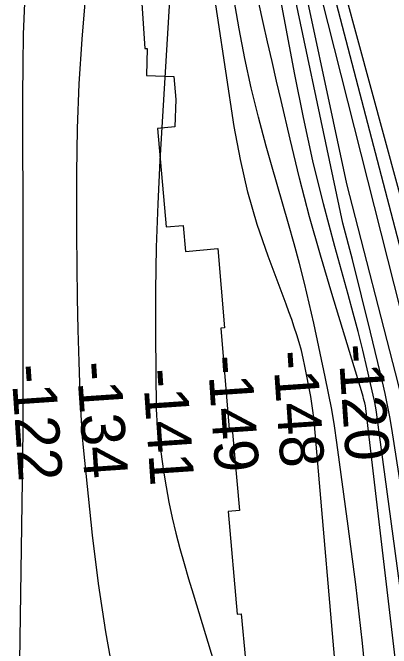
# Model space of a CAD drawing. Extents: x 3392644 to 3430565, y 576657 to 602123.
# Drawn here: x 3403457 to 3404035, y 588688 to 589658 of the extents above; entities that cross this region are included whole.
import ezdxf

# ---------------------------------------------------------------- set-up
doc = ezdxf.new("R2010")
doc.units = 0
for name, color, linetype in [('V-RIVR-RANG', 7, 'Continuous'), ('V-RRAP-RVMT', 7, 'Continuous'), ('V-TOPO-MAJR', 7, 'Continuous'), ('V-TOPO-MINR', 7, 'Continuous')]:
    doc.layers.add(name, color=color, linetype=linetype)

msp = doc.modelspace()

# ---------------------------------------------------------------- linework, layer by layer
at = {"layer": 'V-RRAP-RVMT'}
for points in [[(3403567.13, 589940.24), (3403585.13, 589939.62), (3403580.79, 589814.67), (3403633.33, 589812.87), (3403628.99, 589687.93), (3403653.52, 589687.1), (3403659.07, 589602.89), (3403662.64, 589603.12), (3403661.23, 589561.75), (3403703.18, 589560.26), (3403705.99, 589524.96), (3403704.54, 589483.18), (3403677.99, 589480.8), (3403691.26, 589330.63)], [(3403691.26, 589330.63), (3403717.51, 589332.95), (3403721.16, 589293.32), (3403770.48, 589297.84), (3403780.19, 589176.54), (3403775.05, 589176.13), (3403787.45, 589022.26)], [(3403787.45, 589022.26), (3403792.38, 589022.68), (3403803.19, 588898.22), (3403786.28, 588896.81), (3403799.65, 588740.17), (3403806.01, 588740.69), (3403819.31, 588600), (3403827.82, 588600.79), (3403839.96, 588478.66), (3403836.05, 588478.36), (3403842.05, 588412), (3403841.46, 588370.48), (3403845.81, 588370.41), (3403847.95, 588346.75), (3403851.9, 588347.11), (3403850.52, 588235.82), (3403853.6, 588235.78), (3403853.98, 588224.01), (3403853.17, 588106.09), (3403858.71, 588106.05)]]:
    msp.add_lwpolyline(points, dxfattribs=at)
at = {"layer": 'V-TOPO-MAJR'}
msp.add_lwpolyline([(3404173.2, 587874.91), (3404168.19, 587940.69), (3404163.05, 588006.46), (3404157.32, 588078.46), (3404154.79, 588108.21), (3404152.06, 588137.93), (3404149.01, 588167.63), (3404145.75, 588197.31), (3404116.67, 588450.04), (3404104.33, 588551.8), (3404091.19, 588653.46), (3404076.83, 588754.96), (3404061.66, 588856.34), (3404035.69, 589023.02), (3404032.67, 589040.94), (3404029.36, 589058.8), (3404025.61, 589076.57), (3404021.56, 589094.29), (3404003.26, 589170.09), (3403989.61, 589225.61), (3403975.66, 589281.05), (3403961.25, 589336.37), (3403866.66, 589781.55)], dxfattribs=at)
at = {"layer": 'V-TOPO-MINR'}
for points in [[(3404072.07, 588606.1), (3404013.49, 589040), (3404012.21, 589048.58), (3404010.78, 589057.13), (3404009.11, 589065.63), (3404007.28, 589074.11), (3403998.06, 589114.18), (3403991.31, 589142.62), (3403984.3, 589170.99), (3403976.91, 589199.27), (3403969.26, 589227.48), (3403948.76, 589301.06), (3403931.52, 589366.21), (3403915.41, 589431.63), (3403901.01, 589497.44), (3403887.74, 589563.51), (3403837.58, 589831.25)], [(3404264.25, 587807.55), (3404260.8, 587890.44), (3404255.65, 587973.29), (3404246.66, 588089.13), (3404244.46, 588113.99), (3404241.9, 588138.81), (3404238.8, 588163.57), (3404235.34, 588188.28), (3404217.91, 588303.61), (3404205.6, 588385.99), (3404193.48, 588468.38), (3404181.65, 588550.82), (3404170, 588633.29), (3404115.95, 589020.68), (3404112.83, 589043.26), (3404109.76, 589065.85), (3403909.47, 589831.93)], [(3404273.46, 587226.84), (3404285.86, 588010.24), (3404285.84, 588031.8), (3404285.34, 588053.34), (3404284.11, 588074.84), (3404282.41, 588096.33), (3404280.07, 588117.77), (3404277.35, 588139.15), (3404274.08, 588160.45), (3404270.43, 588181.71), (3404235.68, 588369.57), (3404215.17, 588484.84), (3404195.74, 588600.28), (3404177.9, 588715.98), (3404161.12, 588831.85), (3404137.56, 589003.01), (3404133.22, 589035.06), (3404128.98, 589067.12), (3404124.88, 589099.2), (3403924.15, 589835.62)], [(3403991.98, 588168.63), (3403917.89, 589028.64), (3403916.79, 589039.55), (3403915.46, 589050.44), (3403913.81, 589061.28), (3403911.93, 589072.09), (3403903.22, 589118.17), (3403900.69, 589130.29), (3403897.85, 589142.33), (3403894.54, 589154.26), (3403890.92, 589166.1), (3403886.99, 589177.85), (3403882.96, 589189.57), (3403878.77, 589201.24), (3403874.49, 589212.87), (3403847.01, 589285.94), (3403830.48, 589334.49), (3403816.03, 589383.58), (3403804.7, 589433.48), (3403795.44, 589483.92), (3403744.33, 589822.21)], [(3403703.93, 589803.38), (3403681.93, 589432.1), (3403678.7, 589365.95), (3403676.37, 589299.77), (3403675.4, 589233.56), (3403675.34, 589167.33), (3403676.41, 589052.81), (3403676.67, 589043.83), (3403677.17, 589034.87), (3403678.02, 589025.93), (3403679.12, 589017.01), (3403687.5, 588958.18), (3403691.3, 588934.38), (3403695.62, 588910.68), (3403700.73, 588887.15), (3403706.36, 588863.71), (3403712.54, 588840.4), (3403718.92, 588817.15), (3403725.6, 588793.98), (3403732.48, 588770.86), (3403773.88, 588635.01)], [(3403821.01, 589542.94), (3403811.4, 589587.92), (3403802.77, 589633.13), (3403773.79, 589799.51)], [(3404179.86, 588414.76), (3404122.38, 588818.24), (3404117.48, 588852.82), (3404112.61, 588887.4), (3404107.79, 588921.98), (3404103, 588956.57), (3404096.14, 589006.38), (3404094.71, 589016.05), (3404093.13, 589025.7), (3404091.36, 589035.31), (3404089.45, 589044.9), (3404087.34, 589054.44), (3404085.11, 589063.96), (3404082.68, 589073.43), (3404080.13, 589082.86), (3403898.16, 589802.42)], [(3404178.3, 588262.45), (3404109.27, 588735.22), (3404101.03, 588789.7), (3404092.42, 588844.12), (3404083.25, 588898.44), (3404073.7, 588952.71), (3404064.82, 589001.7), (3404059.11, 589031.35), (3404052.97, 589060.91), (3404046.18, 589090.33), (3403967.35, 589396.49), (3403884.28, 589784.34)], [(3403568.58, 589685.08), (3403562.6, 589617.17), (3403558.05, 589549.18), (3403555.65, 589481.08), (3403554.68, 589412.91), (3403554.83, 589319.75), (3403555.13, 589271), (3403555.75, 589222.24), (3403556.83, 589173.5), (3403558.22, 589124.76), (3403560.36, 589060.62), (3403561.09, 589043.96), (3403562.05, 589027.33), (3403563.36, 589010.72), (3403564.9, 588994.12), (3403578.72, 588860.6), (3403587.78, 588786.55), (3403598.66, 588712.81), (3403612.29, 588639.52)], [(3403475.09, 589671.94), (3403473.35, 589624.87), (3403472.48, 589577.77), (3403472.18, 589530.66), (3403472.4, 589452.64), (3403472.58, 589380.78), (3403472.71, 589308.92), (3403472.8, 589237.06), (3403472.84, 589165.2), (3403472.86, 589099.36), (3403472.78, 589060.42), (3403472.59, 589021.49), (3403472.21, 588982.55), (3403471.72, 588943.61), (3403465.54, 588530.27)], [(3404087.32, 588280.39), (3403996.03, 589053.88), (3403995.38, 589057.66), (3403994.33, 589062.37), (3403993.56, 589065.65), (3403992.73, 589068.92), (3403991.84, 589072.17), (3403990.89, 589075.41), (3403943.99, 589229.22), (3403926.8, 589287.66), (3403910.38, 589346.31), (3403895.11, 589405.26), (3403880.6, 589464.43), (3403866.73, 589523.51), (3403859.8, 589553.3), (3403852.95, 589583.11), (3403846.21, 589612.95), (3403839.55, 589642.8), (3403833, 589672.68)], [(3403999.9, 588606.26), (3403991, 588695.72), (3403980.61, 588785.01), (3403969.21, 588874.2), (3403951.81, 589001.93), (3403948.08, 589027.12), (3403943.98, 589052.24), (3403939.3, 589077.26), (3403934.24, 589102.21), (3403916.7, 589183.87), (3403909.85, 589214.37), (3403902.61, 589244.77), (3403894.8, 589275.02), (3403886.59, 589305.18), (3403878.08, 589335.26), (3403869.53, 589365.33), (3403860.93, 589395.39), (3403852.29, 589425.43), (3403844.09, 589453.87), (3403832.07, 589498.29), (3403821.01, 589542.94)]]:
    msp.add_lwpolyline(points, dxfattribs=at)

# ---------------------------------------------------------------- texts
at = {"layer": 'V-RIVR-RANG'}
for s, p in [('-120', (3403953.85, 589150.71)), ('-148', (3403854.29, 589140.76)), ('-149', (3403754.56, 589133.43)), ('-134', (3403554.74, 589124.04)), ('-122', (3403454.79, 589119.87)), ('-141', (3403655.7, 589113.21))]:
    msp.add_text(s, height=67, rotation=273.88939, dxfattribs=at).set_placement(p)

doc.saveas('drawing.dxf')
